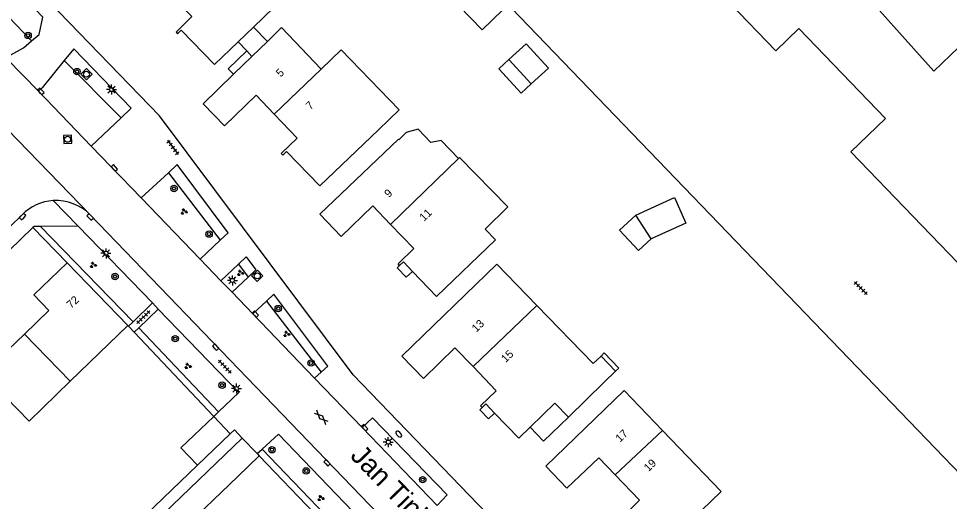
# Model space of a CAD drawing. Extents: x 137999 to 141000, y 397500 to 400501.
# Drawn here: x 138711.5 to 138827.8, y 399634 to 399694.3 of the extents above; entities that cross this region are included whole.
import ezdxf

# ---------------------------------------------------------------- set-up
doc = ezdxf.new("R2010")
doc.units = 0
for name, color, linetype in [('gg-afsc-erfafscheiding', 7, 'Continuous'), ('gg-afsc-muur', 7, 'Continuous'), ('gg-anno-huisnummerreeks BGT', 7, 'Continuous'), ('gg-anno-openbare ruimte label', 7, 'Continuous'), ('gg-bbg-bijgebouw', 7, 'Continuous'), ('gg-bbg-gedigitaliseerde bebouwing', 7, 'Continuous'), ('gg-bbg-gedigitaliseerde bijgebouw', 7, 'Continuous'), ('gg-bbg-hoofdgebouw', 7, 'Continuous'), ('gg-bbg-luifel en loopbrug', 7, 'Continuous'), ('gg-bbg-tussenscheiding', 7, 'Continuous'), ('gg-knt-verharding', 7, 'Continuous'), ('gt-grn-groengrens', 7, 'Continuous'), ('gt-grn-weggrens', 7, 'Continuous'), ('gt-symb-boom', 7, 'Continuous'), ('gt-symb-brandkraan', 7, 'Continuous'), ('gt-symb-gesloten verharding', 7, 'Continuous'), ('gt-symb-groenvak', 7, 'Continuous'), ('gt-symb-kolk', 7, 'Continuous'), ('gt-symb-lichtmast', 7, 'Continuous'), ('gt-symb-rioolschacht', 7, 'Continuous'), ('gt-symb-tegel verharding', 7, 'Continuous')]:
    doc.layers.add(name, color=color, linetype=linetype)

# ---------------------------------------------------------------- blocks, each defined once
blk = doc.blocks.new('gt0-LMAST')
at = {"layer": 'gt-symb-lichtmast'}
for p, q in [((-0.18, 0.17), (-0.45, 0.44)), ((0, 0.25), (0, 0.62)), ((0.17, 0.17), (0.44, 0.44)), ((-0.25, 0), (-0.63, 0)), ((-0.18, -0.18), (-0.45, -0.45)), ((0, -0.25), (0, -0.63)), ((0.44, -0.45), (0.17, -0.18)), ((0.25, 0), (0.62, 0))]:
    blk.add_line(p, q, dxfattribs=at)
blk.add_circle((0, 0), 0.25, dxfattribs=at)
blk = doc.blocks.new('gt0-BR')
at = {"layer": 'gt-symb-brandkraan'}
for centre, radius, start, end in [((-0.24, 0), 0.206, 107.5669, 252.4331), ((0.6, -2.66), 3, 106.892, 107.5669), ((0, -0.69), 0.938, 73.108, 106.892), ((-0.6, -2.66), 3, 72.4331, 73.108), ((0.24, 0), 0.206, 287.567, 72.4331), ((0.6, 2.66), 3, 252.4331, 253.108), ((0, 0.69), 0.938, 253.108, 286.8921), ((-0.6, 2.66), 3, 286.8921, 287.567)]:
    blk.add_arc(centre, radius, start, end, dxfattribs=at)
blk = doc.blocks.new('gt0-KOLK')
at = {"layer": 'gt-symb-kolk'}
blk.add_lwpolyline([(0, 0), (0.37, 0), (0.37, 0.4), (-0.38, 0.4), (-0.38, 0), (0, 0)], dxfattribs=at)
blk = doc.blocks.new('gt0-GESVH1')
at = {"layer": 'gt-symb-gesloten verharding'}
for p, q in [((-0.99, -0.26), (0.01, 0.24)), ((0.01, -0.26), (-0.99, 0.24)), ((0.01, 0.24), (1.01, -0.26)), ((1.01, 0.24), (0.01, -0.26))]:
    blk.add_line(p, q, dxfattribs=at)
blk = doc.blocks.new('gt0-BOOM')
at = {"layer": 'gt-symb-boom'}
for radius in [0.4, 0.2]:
    blk.add_circle((0, 0), radius, dxfattribs=at)
blk = doc.blocks.new('gt0-GRVAK')
at = {"layer": 'gt-symb-groenvak'}
for p, q in [((-0.11, 0.19), (-0.23, 0.24)), ((-0.18, 0.15), (0.09, 0.15)), ((-0.09, 0.21), (-0.16, 0.32)), ((-0.05, 0.21), (-0.05, 0.39)), ((0, 0.21), (0.06, 0.32)), ((0.02, 0.19), (0.13, 0.24)), ((0.26, -0.05), (0.2, 0.06)), ((0.31, -0.05), (0.31, 0.13)), ((0.35, -0.05), (0.41, 0.06)), ((-0.24, -0.23), (-0.36, -0.18)), ((-0.32, -0.26), (-0.05, -0.26)), ((-0.23, -0.21), (-0.29, -0.09)), ((-0.18, -0.2), (-0.18, -0.02)), ((-0.14, -0.21), (-0.07, -0.09)), ((-0.12, -0.23), (0, -0.18)), ((0.24, -0.07), (0.12, -0.02)), ((0.17, -0.11), (0.44, -0.11)), ((0.37, -0.07), (0.49, -0.02))]:
    blk.add_line(p, q, dxfattribs=at)
blk = doc.blocks.new('gt0-RS')
at = {"layer": 'gt-symb-rioolschacht'}
blk.add_lwpolyline([(-0.5, -0.5), (0.5, -0.5), (0.5, 0.5), (-0.5, 0.5)], close=True, dxfattribs=at)
blk.add_circle((0, 0), 0.375, dxfattribs=at)
blk = doc.blocks.new('gt0-TEG1')
at = {"layer": 'gt-symb-tegel verharding'}
for p, q in [((-1.13, 0), (1.12, 0)), ((-0.9, -0.25), (-0.9, 0.25)), ((-0.45, -0.25), (-0.45, 0.25)), ((0, -0.25), (0, 0.25)), ((0.45, -0.25), (0.45, 0.25)), ((0.9, -0.25), (0.9, 0.25))]:
    blk.add_line(p, q, dxfattribs=at)

msp = doc.modelspace()

# ---------------------------------------------------------------- linework, layer by layer
at = {"layer": 'gg-afsc-erfafscheiding'}
for p, q in [((138713.28, 399668.23), (138717.57, 399663.82)), ((138725.14, 399656), (138725.22, 399655.92)), ((138725.22, 399655.92), (138725.94, 399655.15)), ((138725.94, 399655.15), (138735.88, 399644.64)), ((138693.09, 399599.38), (138733.82, 399638.54))]:
    msp.add_line(p, q, dxfattribs=at)
at = {"layer": 'gg-afsc-muur'}
msp.add_line((138748.43, 399632.54), (138741.55, 399639.72), dxfattribs=at)
at = {"layer": 'gg-bbg-bijgebouw'}
for p, q in [((138737.93, 399642.46), (138735.88, 399644.64)), ((138729.65, 399632.53), (138739.43, 399641.93)), ((138737.93, 399642.46), (138733.82, 399638.54)), ((138739.43, 399641.93), (138741.28, 399640.01)), ((138741.28, 399640.01), (138741.55, 399639.72))]:
    msp.add_line(p, q, dxfattribs=at)
for points in [[(138735.88, 399644.64), (138731.75, 399640.72), (138733.82, 399638.54)], [(138741.55, 399639.72), (138738.86, 399637.12), (138731.77, 399630.32), (138729.65, 399632.53)]]:
    msp.add_lwpolyline(points, dxfattribs=at)
at = {"layer": 'gg-bbg-gedigitaliseerde bebouwing'}
for p, q in [((138738.91, 399691.42), (138740.83, 399693.27)), ((138740.64, 399689.61), (138742.57, 399691.48)), ((138756.44, 399680.45), (138749.1, 399673.42)), ((138725.14, 399656), (138717.95, 399649.03)), ((138784.24, 399652.18), (138786.05, 399650.3)), ((138786.05, 399650.3), (138784.62, 399648.91)), ((138784.62, 399648.91), (138780.18, 399644.56))]:
    msp.add_line(p, q, dxfattribs=at)
for points in [[(138740.83, 399693.27), (138743.39, 399695.72), (138736.14, 399703.29)], [(138742.57, 399691.48), (138744.33, 399693.2), (138749.27, 399687.99)], [(138749.27, 399687.99), (138751.8, 399690.42), (138759.01, 399682.93), (138756.44, 399680.45)], [(138766.44, 399676.87), (138764.29, 399679.09), (138763, 399678.87), (138761.42, 399680.5), (138759.9, 399680.11), (138759.01, 399679.22)], [(138749.12, 399669.9), (138758.96, 399679.28), (138759.01, 399679.22)], [(138766.44, 399676.87), (138766.57, 399676.99), (138772.59, 399670.8), (138769.75, 399668.04)], [(138769.75, 399668.04), (138771.05, 399666.69), (138763.67, 399659.62)], [(138759.38, 399652.15), (138771.24, 399663.64), (138776.22, 399658.5)], [(138776.22, 399658.5), (138783.26, 399651.23), (138784.24, 399652.18)], [(138717.95, 399649.03), (138712.8, 399644.04), (138709.91, 399647.05), (138707.83, 399645.04)], [(138777.33, 399638.44), (138787.13, 399647.86), (138791.93, 399642.86)], [(138791.93, 399642.86), (138799.23, 399635.26), (138791.91, 399628.2)]]:
    msp.add_lwpolyline(points, dxfattribs=at)
at = {"layer": 'gg-bbg-gedigitaliseerde bijgebouw'}
for p, q in [((138775.52, 399686.17), (138772.73, 399689.22)), ((138790.52, 399666.81), (138788.58, 399669.77))]:
    msp.add_line(p, q, dxfattribs=at)
for points in [[(138772.73, 399689.22), (138774.89, 399691.19), (138777.67, 399688.14), (138775.52, 399686.17)], [(138788.58, 399669.77), (138786.56, 399667.9), (138788.94, 399665.34), (138790.52, 399666.81)]]:
    msp.add_lwpolyline(points, dxfattribs=at)
at = {"layer": 'gg-bbg-hoofdgebouw'}
for p, q in [((138740.64, 399689.61), (138738.35, 399687.38)), ((138717.57, 399663.82), (138725.14, 399656)), ((138763.67, 399659.62), (138760.69, 399662.75))]:
    msp.add_line(p, q, dxfattribs=at)
for points in [[(138852.4, 399697.62), (138844.54, 399705.79), (138825.81, 399687.77), (138815.45, 399699.38), (138817.9, 399701.74), (138806.48, 399713.58), (138803.62, 399710.8), (138802.58, 399711.88), (138796.51, 399706.03), (138797.55, 399704.94), (138794.67, 399702.17), (138806.08, 399690.3), (138808.96, 399693.08), (138819.76, 399681.86), (138815.44, 399677.7), (138831, 399661.54), (138831.5, 399662.02)], [(138730.23, 399697.6), (138733.14, 399694.57), (138731.17, 399692.64), (138731.35, 399692.44), (138731.81, 399692.88), (138735.95, 399688.58), (138738.91, 399691.42)], [(138738.35, 399687.38), (138734.54, 399683.68), (138737.22, 399680.92), (138741.16, 399684.76), (138743.42, 399682.38)], [(138743.42, 399682.38), (138746.27, 399679.38), (138744.3, 399677.47), (138744.49, 399677.27), (138744.97, 399677.72), (138749.1, 399673.42)], [(138757.96, 399668.62), (138755.75, 399670.92), (138751.77, 399667.12), (138749.12, 399669.9)], [(138759.07, 399663.49), (138758.9, 399663.69), (138760.86, 399665.6), (138757.96, 399668.62)], [(138712.23, 399654.93), (138715.28, 399657.87), (138713.4, 399659.82), (138717.57, 399663.82)], [(138760.69, 399662.75), (138759.55, 399663.94), (138759.07, 399663.49)], [(138703.12, 399649.92), (138707.31, 399653.95), (138709.18, 399652), (138712.23, 399654.93)], [(138768.25, 399650.88), (138766, 399653.22), (138762.06, 399649.39), (138759.38, 399652.15)], [(138769.38, 399645.75), (138769.17, 399645.95), (138771.16, 399647.85), (138768.25, 399650.88)], [(138770.94, 399645.06), (138769.84, 399646.2), (138769.38, 399645.75)], [(138780.18, 399644.56), (138778.49, 399646.28), (138775.4, 399643.28)], [(138775.4, 399643.28), (138773.98, 399641.91), (138770.94, 399645.06)], [(138786.01, 399637.33), (138783.95, 399639.48), (138779.98, 399635.67), (138777.33, 399638.44)], [(138791.91, 399628.2), (138787.76, 399632.5), (138787.29, 399632.06), (138787.09, 399632.24), (138789.06, 399634.16), (138786.01, 399637.33)]]:
    msp.add_lwpolyline(points, dxfattribs=at)
at = {"layer": 'gg-bbg-luifel en loopbrug'}
for p, q in [((138742.57, 399691.48), (138740.83, 399693.27)), ((138738.91, 399691.42), (138739.98, 399690.3)), ((138739.98, 399690.3), (138740.64, 399689.61))]:
    msp.add_line(p, q, dxfattribs=at)
for points in [[(138771.94, 399695.37), (138769.4, 399692.92), (138762.18, 399700.39), (138762.36, 399700.57)], [(138738.35, 399687.38), (138737.68, 399688.07), (138739.98, 399690.3)], [(138772.73, 399689.22), (138771.47, 399688.06), (138774.25, 399685.02), (138775.52, 399686.17)], [(138788.58, 399669.77), (138793.4, 399671.96), (138794.85, 399668.77), (138790.52, 399666.81)], [(138759.07, 399663.49), (138758.77, 399663.2), (138759.91, 399662.01), (138760.69, 399662.75)], [(138784.24, 399652.18), (138784.63, 399652.56), (138786.45, 399650.68), (138786.05, 399650.3)], [(138769.38, 399645.75), (138769.1, 399645.48), (138770.2, 399644.34), (138770.94, 399645.06)], [(138780.18, 399644.56), (138777.07, 399641.55), (138775.4, 399643.28)]]:
    msp.add_lwpolyline(points, dxfattribs=at)
at = {"layer": 'gg-bbg-tussenscheiding'}
for p, q in [((138743.42, 399682.38), (138749.27, 399687.99)), ((138757.96, 399668.62), (138766.44, 399676.87)), ((138776.22, 399658.5), (138768.25, 399650.88)), ((138717.95, 399649.03), (138712.23, 399654.93)), ((138791.93, 399642.86), (138786.01, 399637.33))]:
    msp.add_line(p, q, dxfattribs=at)
at = {"layer": 'gg-knt-verharding'}
for p, q in [((138718.38, 399690.56), (138717.2, 399689.11)), ((138713.97, 399685.24), (138710.04, 399689.3)), ((138720.55, 399678.38), (138713.97, 399685.24)), ((138720.55, 399678.38), (138724.29, 399681.92)), ((138726.8, 399671.93), (138720.55, 399678.38)), ((138730.21, 399675.08), (138726.8, 399671.93)), ((138726.8, 399671.93), (138734.16, 399664.29)), ((138655.59, 399615.4), (138711.92, 399669.81)), ((138720.43, 399669.83), (138759.93, 399628.84)), ((138713.28, 399668.23), (138668.1, 399624.61)), ((138718.95, 399668.4), (138714.21, 399668.37)), ((138728.21, 399658.81), (138718.95, 399668.4)), ((138734.16, 399664.29), (138736.66, 399666.64)), ((138734.16, 399664.29), (138736.76, 399661.59)), ((138736.76, 399661.59), (138738.95, 399663.65)), ((138736.76, 399661.59), (138738.15, 399660.14)), ((138740.17, 399662.05), (138738.15, 399660.14)), ((138738.15, 399660.14), (138740.76, 399657.44)), ((138742.46, 399659.05), (138740.76, 399657.44)), ((138728.21, 399658.81), (138725.79, 399656.47)), ((138728.94, 399658.05), (138726.52, 399655.71)), ((138728.94, 399658.05), (138728.21, 399658.81)), ((138738.99, 399647.64), (138728.94, 399658.05)), ((138740.76, 399657.44), (138748.47, 399649.43)), ((138725.22, 399655.92), (138725.79, 399656.47)), ((138725.94, 399655.15), (138726.52, 399655.71)), ((138748.47, 399649.43), (138749.27, 399650.16)), ((138748.47, 399649.43), (138754.42, 399643.26)), ((138736.46, 399645.2), (138738.99, 399647.64)), ((138735.88, 399644.64), (138736.46, 399645.2)), ((138737.93, 399642.46), (138738.44, 399642.95)), ((138754.42, 399643.26), (138763.79, 399633.52)), ((138741.28, 399640.01), (138741.9, 399640.55))]:
    msp.add_line(p, q, dxfattribs=at)
for points in [[(138713.11, 399691.53), (138714.05, 399692.35), (138714.52, 399694.5), (138700.15, 399709.43)], [(138858.83, 399540.4), (138841.05, 399558.81), (138839.73, 399567.37), (138801.54, 399607.05), (138797.96, 399603.51), (138753.3, 399649.83), (138729.09, 399682.16), (138714.01, 399697.8)], [(138771.93, 399696.82), (138833.57, 399632.82), (138856.2, 399609.5)], [(138710.04, 399689.3), (138710.54, 399689.79), (138712.12, 399690.68), (138713.11, 399691.53)], [(138724.29, 399681.92), (138725.57, 399683.13), (138718.38, 399690.56)], [(138717.2, 399689.11), (138714.43, 399685.68), (138713.97, 399685.24)], [(138736.66, 399666.64), (138737.66, 399667.58), (138731.3, 399676.09), (138730.21, 399675.08)], [(138714.21, 399668.37), (138713.42, 399668.36), (138713.28, 399668.23)], [(138738.95, 399663.65), (138739.92, 399664.55), (138741.11, 399662.95), (138740.17, 399662.05)], [(138749.27, 399650.16), (138750.1, 399650.91), (138743.38, 399659.92), (138742.46, 399659.05)], [(138754.42, 399643.26), (138755.71, 399644.47), (138765.02, 399634.83), (138763.79, 399633.52)], [(138758.42, 399627.39), (138743.97, 399642.41), (138741.9, 399640.55)]]:
    msp.add_lwpolyline(points, dxfattribs=at)
for centre, radius, start, end in [((138716.18, 399665.62), 5.98, 93.4304, 135.4686), ((138716.18, 399665.61), 5.99, 44.8034, 93.4287)]:
    msp.add_arc(centre, radius, start, end, dxfattribs=at)
at = {"layer": 'gt-grn-groengrens'}
for p, q in [((138724.29, 399681.92), (138717.2, 399689.11)), ((138730.21, 399675.08), (138736.66, 399666.64)), ((138725.79, 399656.47), (138714.21, 399668.37)), ((138738.95, 399663.65), (138740.17, 399662.05)), ((138742.46, 399659.05), (138749.27, 399650.16)), ((138736.46, 399645.2), (138726.52, 399655.71)), ((138741.9, 399640.55), (138756.43, 399625.48))]:
    msp.add_line(p, q, dxfattribs=at)
msp.add_lwpolyline([(138702.69, 399696.99), (138705.41, 399699.59), (138713.11, 399691.53)], dxfattribs=at)
at = {"layer": 'gt-grn-weggrens'}
for p, q in [((138708.66, 399681.96), (138720.43, 399669.83)), ((138715.83, 399671.59), (138718.95, 399668.4)), ((138739.43, 399641.93), (138738.44, 399642.95))]:
    msp.add_line(p, q, dxfattribs=at)

# ---------------------------------------------------------------- block references
at = {"layer": 'gt-symb-boom'}
for p in [(138712.68, 399692.22), (138718.78, 399687.71), (138730.91, 399673.1), (138735.29, 399667.41), (138723.54, 399662.11), (138743.92, 399658.11), (138731.06, 399654.35), (138748.03, 399651.31), (138736.91, 399648.54), (138743.14, 399640.47), (138747.42, 399637.83)]:
    msp.add_blockref('gt0-BOOM', p, dxfattribs=at)
at = {"layer": 'gt-symb-boom', "rotation": -46.05341047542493}
msp.add_blockref('gt0-BOOM', (138761.97, 399636.74), dxfattribs=at)
at = {"layer": 'gt-symb-brandkraan', "rotation": -46.05341047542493}
msp.add_blockref('gt0-BR', (138758.98, 399642.43), dxfattribs=at)
at = {"layer": 'gt-symb-gesloten verharding', "rotation": -45.000000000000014}
msp.add_blockref('gt0-GESVH1', (138749.28, 399644.53), dxfattribs=at)
at = {"layer": 'gt-symb-groenvak'}
for p in [(138732.15, 399670.21), (138720.8, 399663.54), (138739.19, 399662.54), (138744.97, 399654.92), (138732.62, 399650.92), (138749.23, 399634.42)]:
    msp.add_blockref('gt0-GRVAK', p, dxfattribs=at)
at = {"layer": 'gt-symb-kolk'}
for p, rotation in [((138714.12, 399685.1), -46.215428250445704), ((138723.3, 399675.53), -46.41892590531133), ((138712.13, 399669.45), 45.0000000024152), ((138720.29, 399669.4), -46.05341047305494), ((138740.92, 399657.27), -46.0534104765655), ((138735.96, 399653.14), -46.05341047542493), ((138754.58, 399643.09), -46.05341047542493), ((138749.87, 399638.7), -46.05341047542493)]:
    msp.add_blockref('gt0-KOLK', p, dxfattribs=dict(at, rotation=rotation))
at = {"layer": 'gt-symb-lichtmast'}
for p in [(138723.1, 399685.46), (138722.41, 399665.01), (138738.2, 399661.63), (138738.7, 399648.11), (138757.67, 399641.44)]:
    msp.add_blockref('gt0-LMAST', p, dxfattribs=at)
at = {"layer": 'gt-symb-rioolschacht'}
for p, rotation in [((138719.97, 399687.38), -45.97239510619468), ((138717.61, 399679.25), -178.28164199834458), ((138741.31, 399662.19), -46.05341047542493)]:
    msp.add_blockref('gt0-RS', p, dxfattribs=dict(at, rotation=rotation))
at = {"layer": 'gt-symb-tegel verharding'}
for p, rotation in [((138730.76, 399678.24), -53.004102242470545), ((138816.68, 399660.67), 134.75687933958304), ((138727.08, 399657.04), 44.02760489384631), ((138737.25, 399650.84), -45.97239510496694)]:
    msp.add_blockref('gt0-TEG1', p, dxfattribs=dict(at, rotation=rotation))

# ---------------------------------------------------------------- texts
at = {"layer": 'gg-anno-huisnummerreeks BGT'}
for s, rotation, p in [('5', 43.5, (138744.21, 399686.95)), ('7', 43.5, (138747.93, 399682.87)), ('9', 43.6, (138757.74, 399671.9)), ('11', 43.9, (138762.13, 399668.94)), ('72', 43.8, (138718.06, 399658.05)), ('13', 43.9, (138768.67, 399655.09)), ('15', 43.9, (138772.33, 399651.29)), ('17', 43.8, (138786.62, 399641.35)), ('19', 43.9, (138790.16, 399637.67))]:
    msp.add_text(s, height=1, rotation=rotation, dxfattribs=at).set_placement(p)
at = {"layer": 'gg-anno-openbare ruimte label'}
msp.add_text('Jan Tinbergenlaan', height=2.5, rotation=314, dxfattribs=at).set_placement((138752.8, 399639.6))

doc.saveas('drawing.dxf')
